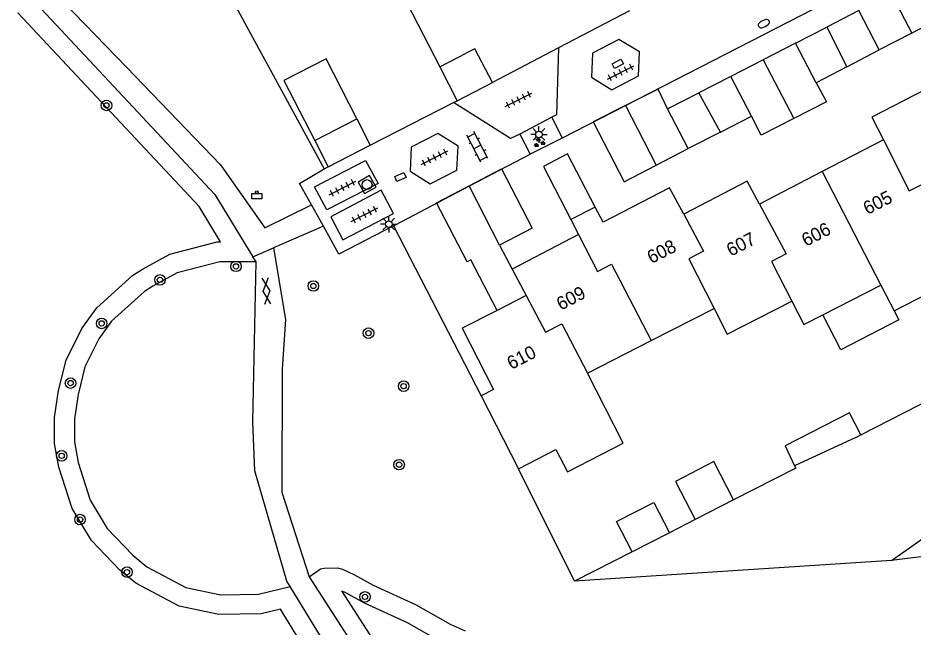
# Model space of a CAD drawing. Extents: x 132999 to 136000, y 398499 to 400501.
# Drawn here: x 133055.6 to 133123.3, y 400077.8 to 400123.9 of the extents above; entities that cross this region are included whole.
import ezdxf

# ---------------------------------------------------------------- set-up
doc = ezdxf.new("R2010")
doc.units = 0
for name, color, linetype in [('gg-afsc-erfafscheiding', 7, 'Continuous'), ('gg-afsc-hekwerk', 7, 'Continuous'), ('gg-afsc-muur', 7, 'Continuous'), ('gg-anno-huisnummerreeks BGT', 7, 'Continuous'), ('gg-bbg-bijgebouw', 7, 'Continuous'), ('gg-bbg-gedigitaliseerde bebouwing', 7, 'Continuous'), ('gg-bbg-gedigitaliseerde bijgebouw', 7, 'Continuous'), ('gg-bbg-hoofdgebouw', 7, 'Continuous'), ('gg-bbg-luifel en loopbrug', 7, 'Continuous'), ('gg-bbg-tussenscheiding', 7, 'Continuous'), ('gg-knt-verharding', 7, 'Continuous'), ('gt-grn-groengrens', 7, 'Continuous'), ('gt-grn-weggrens', 7, 'Continuous'), ('gt-symb-afvalbak', 7, 'Continuous'), ('gt-symb-boom', 7, 'Continuous'), ('gt-symb-brandkraan', 7, 'Continuous'), ('gt-symb-gesloten verharding', 7, 'Continuous'), ('gt-symb-groenvak', 7, 'Continuous'), ('gt-symb-klinker verharding', 7, 'Continuous'), ('gt-symb-kolk center center', 7, 'Continuous'), ('gt-symb-lichtmast', 7, 'Continuous'), ('gt-symb-rioolschacht', 7, 'Continuous'), ('gt-symb-tegel verharding', 7, 'Continuous')]:
    doc.layers.add(name, color=color, linetype=linetype)

# ---------------------------------------------------------------- blocks, each defined once
blk = doc.blocks.new('gt0-TEG1')
at = {"layer": 'gt-symb-tegel verharding'}
for p, q in [((-1.125, 0), (1.125, 0)), ((-0.9, -0.25), (-0.9, 0.25)), ((-0.45, -0.25), (-0.45, 0.25)), ((0, -0.25), (0, 0.25)), ((0.45, -0.25), (0.45, 0.25)), ((0.9, -0.25), (0.9, 0.25))]:
    blk.add_line(p, q, dxfattribs=at)
blk = doc.blocks.new('gt0-KOLKCC')
at = {"layer": 'gt-symb-kolk center center'}
blk.add_lwpolyline([(-0.375, 0.2), (0.375, 0.2), (0.375, -0.2), (-0.375, -0.2)], close=True, dxfattribs=at)
blk = doc.blocks.new('gt0-BR')
at = {"layer": 'gt-symb-brandkraan'}
for centre, radius, start, end in [((-0.244, 0), 0.206, 107.56694, 252.43307), ((0.599, -2.664), 3, 106.89205, 107.56694), ((0, -0.691), 0.938, 73.10799, 106.89205), ((-0.599, -2.664), 3, 72.43309, 73.10799), ((0.244, 0), 0.206, 287.56695, 72.43309), ((0.599, 2.664), 3, 252.43307, 253.10797), ((0, 0.691), 0.938, 253.10797, 286.89206), ((-0.599, 2.664), 3, 286.89206, 287.56695)]:
    blk.add_arc(centre, radius, start, end, dxfattribs=at)
blk = doc.blocks.new('gt0-BOOM')
at = {"layer": 'gt-symb-boom'}
for radius in [0.4, 0.2]:
    blk.add_circle((0, 0), radius, dxfattribs=at)
blk = doc.blocks.new('gt0-KL1')
at = {"layer": 'gt-symb-klinker verharding'}
for p, q in [((-1.15, 0.3), (1.15, 0.3)), ((-1, -0.3), (-1, 0.3)), ((-0.5, 0.3), (-0.5, 0.45)), ((0, -0.3), (0, 0.3)), ((0.5, 0.3), (0.5, 0.45)), ((1, -0.3), (1, 0.3)), ((-1.15, -0.3), (1.15, -0.3)), ((-0.5, -0.45), (-0.5, -0.3)), ((0.5, -0.45), (0.5, -0.3))]:
    blk.add_line(p, q, dxfattribs=at)
blk = doc.blocks.new('gt0-GRVAK')
at = {"layer": 'gt-symb-groenvak'}
for p, q in [((-0.11, 0.189), (-0.228, 0.24)), ((-0.182, 0.153), (0.088, 0.153)), ((-0.091, 0.211), (-0.156, 0.322)), ((-0.047, 0.214), (-0.047, 0.393)), ((-0.004, 0.211), (0.061, 0.322)), ((0.015, 0.189), (0.133, 0.24)), ((0.262, -0.052), (0.197, 0.059)), ((0.305, -0.049), (0.305, 0.13)), ((0.349, -0.052), (0.414, 0.059)), ((-0.245, -0.228), (-0.363, -0.177)), ((-0.318, -0.264), (-0.047, -0.264)), ((-0.226, -0.206), (-0.291, -0.095)), ((-0.183, -0.203), (-0.183, -0.024)), ((-0.139, -0.206), (-0.074, -0.095)), ((-0.12, -0.228), (-0.002, -0.177)), ((0.243, -0.074), (0.125, -0.023)), ((0.17, -0.11), (0.441, -0.11)), ((0.368, -0.074), (0.486, -0.023))]:
    blk.add_line(p, q, dxfattribs=at)
blk = doc.blocks.new('gt0-LMAST')
at = {"layer": 'gt-symb-lichtmast'}
for p, q in [((-0.182, 0.173), (-0.447, 0.438)), ((-0.005, 0.246), (-0.005, 0.621)), ((0.172, 0.173), (0.437, 0.438)), ((-0.255, -0.004), (-0.63, -0.004)), ((-0.182, -0.181), (-0.447, -0.446)), ((-0.005, -0.254), (-0.005, -0.629)), ((0.437, -0.446), (0.172, -0.181)), ((0.245, -0.004), (0.62, -0.004))]:
    blk.add_line(p, q, dxfattribs=at)
blk.add_circle((-0.005, -0.004), 0.25, dxfattribs=at)
blk = doc.blocks.new('gt0-ABAK')
at = {"layer": 'gt-symb-afvalbak'}
blk.add_lwpolyline([(0.375, -0.5), (-0.375, -0.5), (-0.375, -0.1), (0.375, -0.1)], close=True, dxfattribs=at)
blk.add_circle((0, 0), 0.1, dxfattribs=at)
blk = doc.blocks.new('gt0-RS')
at = {"layer": 'gt-symb-rioolschacht'}
blk.add_lwpolyline([(-0.5, -0.5), (0.5, -0.5), (0.5, 0.5), (-0.5, 0.5)], close=True, dxfattribs=at)
blk.add_circle((0, 0), 0.375, dxfattribs=at)
blk = doc.blocks.new('gt0-GESVH1')
at = {"layer": 'gt-symb-gesloten verharding'}
for p, q in [((-0.992, -0.261), (0.008, 0.239)), ((0.008, -0.261), (-0.992, 0.239)), ((0.008, 0.239), (1.008, -0.261)), ((1.008, 0.239), (0.008, -0.261))]:
    blk.add_line(p, q, dxfattribs=at)

msp = doc.modelspace()

# ---------------------------------------------------------------- linework, layer by layer
at = {"layer": 'gg-afsc-erfafscheiding'}
for p, q in [((133088.549, 400117.467), (133088.831, 400117.612)), ((133082.255, 400114.245), (133088.549, 400117.467)), ((133078.766, 400112.459), (133079.06, 400112.609)), ((133106.836, 400085.901), (133104.894, 400084.908)), ((133102.065, 400083.463), (133097.713, 400081.239))]:
    msp.add_line(p, q, dxfattribs=at)
for points in [[(133063.895, 400141.267), (133062.933, 400140.651), (133064.532, 400135.958), (133065.772, 400136.41), (133068.716, 400130.267), (133068.374, 400130.086), (133071.491, 400124.844), (133072.093, 400124.701), (133078.766, 400112.459)], [(133114.342, 400089.983), (133114.442, 400089.787), (133109.744, 400087.386)]]:
    msp.add_lwpolyline(points, dxfattribs=at)
at = {"layer": 'gg-afsc-hekwerk'}
for p, q in [((133084.167, 400108.225), (133089.769, 400111.16)), ((133084.015, 400108.145), (133090.65, 400095.26)), ((133097.713, 400081.239), (133093.473, 400089.751))]:
    msp.add_line(p, q, dxfattribs=at)
at = {"layer": 'gg-afsc-muur'}
msp.add_line((133119.376, 400092.311), (133125.19, 400095.316), dxfattribs=at)
at = {"layer": 'gg-bbg-bijgebouw'}
for p, q in [((133119.23, 400124.44), (133116.797, 400123.183)), ((133120.77, 400121.45), (133119.23, 400124.44)), ((133114.43, 400121.96), (133116.797, 400123.183)), ((133115.98, 400118.96), (133114.43, 400121.96)), ((133118.306, 400120.169), (133120.77, 400121.45)), ((133118.306, 400120.169), (133115.98, 400118.96)), ((133109.53, 400119.45), (133107.122, 400118.213)), ((133111.09, 400116.45), (133109.53, 400119.45)), ((133104.74, 400116.99), (133107.122, 400118.213)), ((133106.31, 400113.98), (133104.74, 400116.99)), ((133108.745, 400115.238), (133111.09, 400116.45)), ((133108.745, 400115.238), (133106.31, 400113.98)), ((133118.984, 400092.108), (133119.376, 400092.311))]:
    msp.add_line(p, q, dxfattribs=at)
msp.add_lwpolyline([(133099.274, 400109.56), (133097.17, 400113.58), (133095.35, 400112.64), (133097.425, 400108.608)], dxfattribs=at)
at = {"layer": 'gg-bbg-gedigitaliseerde bebouwing'}
for p, q in [((133085.03, 400125.02), (133087.515, 400120.176)), ((133087.515, 400120.176), (133089.51, 400121.2)), ((133116.491, 400101.399), (133120.886, 400103.647)), ((133120.886, 400103.647), (133121.889, 400101.707)), ((133103.51, 400099.452), (133108.265, 400101.885)), ((133098.676, 400096.979), (133103.51, 400099.452))]:
    msp.add_line(p, q, dxfattribs=at)
for points in [[(133121.889, 400101.707), (133125.377, 400103.492), (133125.619, 400103.024), (133127.923, 400104.203), (133126.679, 400106.611)], [(133108.265, 400101.885), (133109.267, 400099.927), (133114.157, 400102.429)], [(133114.157, 400102.429), (133115.059, 400100.666), (133116.491, 400101.399)], [(133093.473, 400089.751), (133096.29, 400091.206), (133097.167, 400089.507), (133101.383, 400091.685), (133098.676, 400096.979)]]:
    msp.add_lwpolyline(points, dxfattribs=at)
at = {"layer": 'gg-bbg-gedigitaliseerde bijgebouw'}
for p, q in [((133078.045, 400114.587), (133081.239, 400116.226)), ((133081.239, 400116.226), (133082.255, 400114.245)), ((133078.045, 400114.587), (133079.06, 400112.609)), ((133079.06, 400112.609), (133082.255, 400114.245)), ((133118.984, 400092.108), (133114.342, 400089.983))]:
    msp.add_line(p, q, dxfattribs=at)
msp.add_lwpolyline([(133119.376, 400092.311), (133118.507, 400093.993), (133113.634, 400091.475), (133114.342, 400089.983)], dxfattribs=at)
at = {"layer": 'gg-bbg-hoofdgebouw'}
for p, q in [((133101.855, 400124.414), (133096.5, 400121.603)), ((133096.5, 400121.603), (133091.496, 400118.976)), ((133121.08, 400114.64), (133116.44, 400112.241)), ((133116.44, 400112.241), (133111.7, 400109.79)), ((133097.425, 400108.608), (133098, 400107.49)), ((133098, 400107.49), (133092.99, 400104.85)), ((133092.99, 400104.85), (133094.04, 400102.86)), ((133094.04, 400102.86), (133091.857, 400101.739)), ((133090.65, 400095.26), (133093.473, 400089.751))]:
    msp.add_line(p, q, dxfattribs=at)
for points in [[(133091.496, 400118.976), (133090.154, 400121.532), (133089.51, 400121.2)], [(133125.04, 400118.85), (133120.21, 400116.37), (133121.08, 400114.64)], [(133111.7, 400109.79), (133110.78, 400111.51), (133105.97, 400109.01)], [(133105.97, 400109.01), (133104.9, 400111.01), (133099.871, 400108.42), (133099.274, 400109.56)], [(133091.857, 400101.739), (133089.21, 400100.38), (133091.58, 400095.74), (133090.65, 400095.26)]]:
    msp.add_lwpolyline(points, dxfattribs=at)
at = {"layer": 'gg-bbg-luifel en loopbrug'}
for p, q in [((133120.901, 400127.188), (133123.221, 400122.724)), ((133123.221, 400122.724), (133120.77, 400121.45)), ((133114.43, 400121.96), (133111.98, 400120.705)), ((133111.98, 400120.705), (133109.53, 400119.45)), ((133111.98, 400120.705), (133114.302, 400116.267)), ((133087.515, 400120.176), (133088.831, 400117.612)), ((133088.831, 400117.612), (133091.496, 400118.976)), ((133101.57, 400117.252), (133103.881, 400112.726)), ((133103.881, 400112.726), (133106.31, 400113.98)), ((133092.023, 400106.683), (133089.723, 400111.159)), ((133092.023, 400106.683), (133092.99, 400104.85)), ((133109.744, 400087.386), (133106.836, 400085.901)), ((133104.894, 400084.908), (133102.065, 400083.463))]:
    msp.add_line(p, q, dxfattribs=at)
for points in [[(133120.901, 400127.188), (133123.359, 400128.448), (133125.671, 400123.998), (133123.221, 400122.724)], [(133081.239, 400116.226), (133078.902, 400120.78), (133075.708, 400119.141), (133078.045, 400114.587)], [(133115.98, 400118.96), (133116.764, 400117.525), (133114.302, 400116.267)], [(133104.74, 400116.99), (133104.033, 400118.491), (133101.57, 400117.252)], [(133101.57, 400117.252), (133099.107, 400116.012), (133101.453, 400111.471), (133103.881, 400112.726)], [(133114.302, 400116.267), (133111.84, 400115.008), (133111.09, 400116.45)], [(133089.723, 400111.159), (133092.18, 400112.447), (133094.504, 400107.974), (133092.023, 400106.683)], [(133091.857, 400101.739), (133089.869, 400105.553), (133089.584, 400105.404), (133087.266, 400109.87), (133089.723, 400111.159)], [(133121.889, 400101.707), (133122.246, 400101.015), (133117.86, 400098.749), (133116.491, 400101.399)], [(133109.744, 400087.386), (133108.245, 400090.287), (133105.345, 400088.788), (133106.836, 400085.901)], [(133102.065, 400083.463), (133100.884, 400085.749), (133103.706, 400087.208), (133104.894, 400084.908)]]:
    msp.add_lwpolyline(points, dxfattribs=at)
at = {"layer": 'gg-bbg-tussenscheiding'}
for p, q in [((133116.797, 400123.183), (133118.306, 400120.169)), ((133108.745, 400115.238), (133107.122, 400118.213)), ((133116.44, 400112.241), (133120.886, 400103.647)), ((133099.274, 400109.56), (133097.425, 400108.608))]:
    msp.add_line(p, q, dxfattribs=at)
for points in [[(133121.08, 400114.64), (133123.023, 400110.777), (133124.231, 400111.395), (133125.727, 400108.471)], [(133111.7, 400109.79), (133113.718, 400106.017), (133112.611, 400105.45), (133114.157, 400102.429)], [(133105.97, 400109.01), (133107.468, 400106.21), (133106.346, 400105.636), (133108.265, 400101.885)], [(133098, 400107.49), (133099.449, 400104.674), (133100.51, 400105.233), (133103.51, 400099.452)], [(133094.04, 400102.86), (133095.503, 400100.088), (133096.757, 400100.73), (133098.676, 400096.979)]]:
    msp.add_lwpolyline(points, dxfattribs=at)
at = {"layer": 'gg-knt-verharding'}
for p, q in [((133095.992, 400116.363), (133093.564, 400115.087)), ((133095.992, 400116.363), (133096.768, 400114.77)), ((133093.564, 400115.087), (133094.356, 400113.551)), ((133096.768, 400114.77), (133094.356, 400113.551)), ((133089.769, 400111.16), (133094.356, 400113.551)), ((133078.705, 400108.103), (133077.804, 400109.724)), ((133078.705, 400108.103), (133074.94, 400106.472)), ((133084.015, 400108.145), (133084.167, 400108.225)), ((133073.607, 400105.409), (133073.373, 400105.793))]:
    msp.add_line(p, q, dxfattribs=at)
for points in [[(133057.106, 400150.227), (133057.301, 400147.173), (133057.363, 400144.768), (133057.631, 400129.643), (133058.275, 400125.87), (133063.817, 400120.155), (133070.914, 400112.744), (133074.282, 400107.993), (133077.804, 400109.724)], [(133055.901, 400136.424), (133056.058, 400130.689), (133056.996, 400124.955), (133070.499, 400110.504), (133073.373, 400105.793)], [(133126.004, 400129.898), (133124.65, 400129.2), (133123.36, 400128.442), (133096.768, 400114.77)], [(133102.614, 400121.298), (133101.066, 400122.241), (133099.068, 400121.201), (133098.99, 400119.382), (133100.524, 400118.422), (133102.558, 400119.48), (133102.614, 400121.298)], [(133096.5, 400121.603), (133096.352, 400116.529), (133095.992, 400116.363)], [(133093.564, 400115.087), (133092.869, 400114.739), (133088.549, 400117.467)], [(133085.259, 400112.285), (133086.786, 400111.309), (133088.797, 400112.34), (133088.896, 400114.156), (133087.375, 400115.131), (133085.347, 400114.103), (133085.259, 400112.285)], [(133078.977, 400109.349), (133078.033, 400111.088), (133081.898, 400113.076), (133082.843, 400111.337), (133078.977, 400109.349)], [(133077.804, 400109.724), (133076.9, 400111.35), (133078.766, 400112.459)], [(133084.009, 400109.068), (133083.081, 400110.828), (133079.256, 400108.828), (133080.184, 400107.067), (133084.009, 400109.068)], [(133084.015, 400108.145), (133079.88, 400105.99), (133078.705, 400108.103)], [(133074.94, 400106.472), (133075.836, 400101.04), (133075.58, 400097.293), (133075.563, 400087.983), (133077.632, 400081.568)], [(133076.179, 400080.829), (133075.926, 400081.242), (133073.507, 400089.594), (133073.363, 400093.302), (133073.607, 400105.409)], [(133077.632, 400081.568), (133084.385, 400071.066), (133085.615, 400068.63), (133086.985, 400064.502)], [(133084.975, 400063.71), (133083.232, 400069.298), (133076.179, 400080.829)]]:
    msp.add_lwpolyline(points, dxfattribs=at)
at = {"layer": 'gt-grn-groengrens'}
msp.add_line((133121.687, 400082.796), (133097.713, 400081.239), dxfattribs=at)
for points in [[(133081.855, 400068.674), (133075.468, 400079.116), (133073.988, 400078.761), (133070.794, 400078.709), (133067.791, 400079.342), (133064.518, 400081.082), (133063.271, 400082.104), (133061.158, 400084.32), (133059.69, 400086.734), (133058.681, 400089.863), (133058.363, 400091.663), (133058.361, 400093.641), (133058.665, 400095.666), (133059.229, 400097.973), (133060.42, 400100.356), (133061.553, 400101.92), (133064.257, 400104.374), (133065.028, 400104.861), (133067.08, 400105.99), (133070.679, 400106.915), (133070.931, 400106.915), (133069.298, 400109.592), (133055.589, 400124.264)], [(133073.607, 400105.409), (133070.867, 400105.415), (133067.637, 400104.584), (133065.791, 400103.568), (133065.168, 400103.175), (133062.676, 400100.914), (133061.707, 400099.576), (133060.646, 400097.453), (133060.138, 400095.376), (133059.861, 400093.53), (133059.863, 400091.795), (133060.14, 400090.225), (133061.063, 400087.362), (133062.355, 400085.238), (133064.293, 400083.206), (133065.354, 400082.336), (133068.308, 400080.766), (133070.938, 400080.212), (133073.799, 400080.258), (133076.179, 400080.829)], [(133149.921, 400100.416), (133148.101, 400097.555), (133145.458, 400091.902), (133142.467, 400087.379), (133139.133, 400084.653), (133132.252, 400084.113), (133121.687, 400082.796)], [(133121.687, 400082.796), (133128.421, 400087.55), (133125.894, 400093.991), (133125.205, 400095.324)], [(133077.632, 400081.568), (133078.493, 400082.183), (133078.753, 400082.235), (133079.76, 400082.238), (133080.152, 400082.145), (133081.054, 400081.719), (133082.471, 400080.936), (133085.683, 400079.484), (133088.301, 400077.991), (133089.43, 400077.475)], [(133085.689, 400071.812), (133080.093, 400080.514), (133080.37, 400080.383), (133081.798, 400079.594), (133085.001, 400078.146), (133087.616, 400076.655)]]:
    msp.add_lwpolyline(points, dxfattribs=at)
at = {"layer": 'gt-grn-weggrens'}
msp.add_line((133073.373, 400105.793), (133074.94, 400106.472), dxfattribs=at)

# ---------------------------------------------------------------- block references
at = {"layer": 'gt-symb-afvalbak'}
msp.add_blockref('gt0-ABAK', (133073.665, 400110.692), dxfattribs=at)
at = {"layer": 'gt-symb-boom'}
for p in [(133062.294, 400117.253), (133072.092, 400105.07), (133066.339, 400104.047), (133077.942, 400103.583), (133061.926, 400100.751), (133082.117, 400100.014), (133059.575, 400096.235), (133084.776, 400096), (133058.899, 400090.727), (133084.431, 400090.059), (133060.291, 400085.903), (133063.845, 400081.926), (133081.852, 400080.051)]:
    msp.add_blockref('gt0-BOOM', p, dxfattribs=at)
at = {"layer": 'gt-symb-brandkraan', "rotation": 26.70579129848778}
msp.add_blockref('gt0-BR', (133112.03, 400123.445), dxfattribs=at)
at = {"layer": 'gt-symb-gesloten verharding', "rotation": 95.22036163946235}
msp.add_blockref('gt0-GESVH1', (133074.387, 400103.195), dxfattribs=at)
at = {"layer": 'gt-symb-groenvak'}
msp.add_blockref('gt0-GRVAK', (133095.017, 400114.432), dxfattribs=at)
at = {"layer": 'gt-symb-klinker verharding', "rotation": 117.64114231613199}
msp.add_blockref('gt0-KL1', (133090.356, 400114.114), dxfattribs=at)
at = {"layer": 'gt-symb-kolk center center'}
for p, rotation in [((133100.98, 400120.404), -152.79408316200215), ((133084.532, 400111.839), 23.77047580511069)]:
    msp.add_blockref('gt0-KOLKCC', p, dxfattribs=dict(at, rotation=rotation))
at = {"layer": 'gt-symb-lichtmast'}
for p in [(133095.022, 400115.061), (133083.652, 400108.27)]:
    msp.add_blockref('gt0-LMAST', p, dxfattribs=at)
at = {"layer": 'gt-symb-rioolschacht', "rotation": 29.3327907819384}
msp.add_blockref('gt0-RS', (133082.009, 400111.259), dxfattribs=at)
at = {"layer": 'gt-symb-tegel verharding'}
for p, rotation in [((133101.198, 400119.743), 26.872538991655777), ((133093.471, 400117.681), 26.872538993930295), ((133087.117, 400113.301), 26.87253898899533), ((133080.152, 400111.001), 27.20591683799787), ((133081.818, 400108.976), 27.20591683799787)]:
    msp.add_blockref('gt0-TEG1', p, dxfattribs=dict(at, rotation=rotation))

# ---------------------------------------------------------------- texts
at = {"layer": 'gg-anno-huisnummerreeks BGT'}
for s, rotation, p in [('605', 27.3, (133119.875, 400108.952)), ('606', 27.3, (133115.217, 400106.543)), ('607', 27.5, (133109.536, 400105.791)), ('608', 27.3, (133103.527, 400105.24)), ('609', 27.8, (133096.678, 400101.706)), ('610', 27.2, (133092.922, 400097.227))]:
    msp.add_text(s, height=1, rotation=rotation, dxfattribs=at).set_placement(p)

doc.saveas('drawing.dxf')
